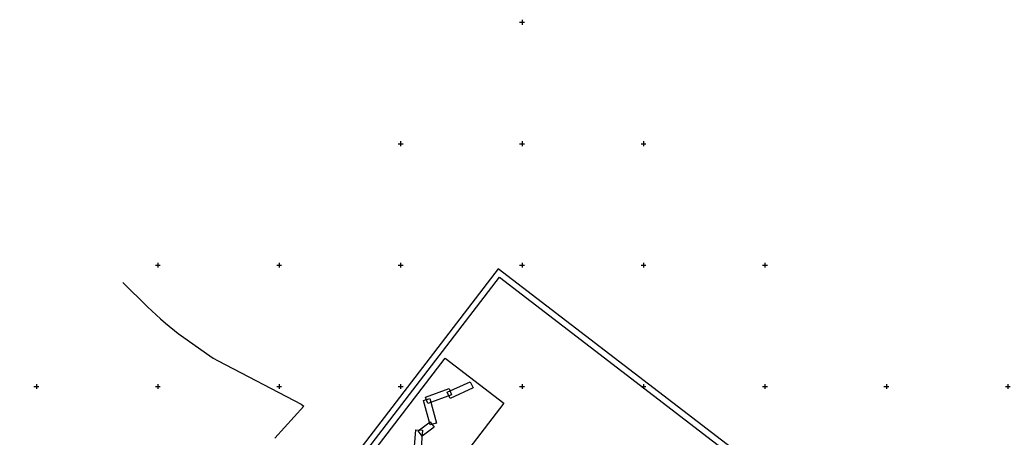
# Model space of a CAD drawing. Extents: x -866402 to -860377, y -1041908 to -1038598.
# Drawn here: x -862614 to -861798, y -1039042 to -1038698 of the extents above; entities that cross this region are included whole.
import ezdxf

# ---------------------------------------------------------------- set-up
doc = ezdxf.new("R2010")
doc.units = 0
for name, color, linetype in [('Vrstva 1', 7, 'Continuous'), ('Vrstva 21', 7, 'Continuous'), ('Vrstva 5', 7, 'Continuous')]:
    doc.layers.add(name, color=color, linetype=linetype)

msp = doc.modelspace()

# ---------------------------------------------------------------- linework, layer by layer
at = {"layer": 'Vrstva 1'}
msp.add_line((-862381.95, -1039014.62), (-862379.6, -1039016.23), dxfattribs=at)
for points in [[(-862750.99, -1040083.46), (-861983.98, -1039083.83), (-862219.6, -1038903.04), (-862986.61, -1039902.67)], [(-862979.6, -1039901.75), (-862218.68, -1038910.05), (-861990.99, -1039084.75), (-862751.92, -1040076.45)]]:
    msp.add_lwpolyline(points, close=True, dxfattribs=at)
msp.add_lwpolyline([(-862528.9, -1038914.39), (-862508.51, -1038934.37), (-862497.7, -1038944.28), (-862493.77, -1038947.88), (-862483.18, -1038956.23), (-862457.21, -1038974.83), (-862454.52, -1038976.76), (-862450.19, -1038978.76), (-862381.95, -1039014.62), (-862379.6, -1039016.23), (-862403.48, -1039042.63)], dxfattribs=at)
at = {"layer": 'Vrstva 21'}
for points in [[(-862287.99, -1039108.95), (-862336.47, -1039071.76), (-862263.42, -1038976.56), (-862214.94, -1039013.75)], [(-862259.22, -1039009.82), (-862261.57, -1039004.75), (-862242.66, -1038995.98), (-862240.31, -1039001.05)], [(-862277.71, -1039013.88), (-862279.56, -1039008.62), (-862259.91, -1039001.67), (-862258.05, -1039006.93)], [(-862270.42, -1039030.04), (-862275.81, -1039031.48), (-862281.21, -1039011.35), (-862275.82, -1039009.9)], [(-862282.35, -1039040.82), (-862285.67, -1039036.34), (-862275.73, -1039028.96), (-862272.4, -1039033.44)], [(-862283.63, -1039056.77), (-862289.19, -1039056.31), (-862287.47, -1039035.53), (-862281.91, -1039035.99)]]:
    msp.add_lwpolyline(points, close=True, dxfattribs=at)
at = {"layer": 'Vrstva 5'}
for p, q in [((-862202, -1038700), (-862198, -1038700)), ((-862200, -1038698), (-862200, -1038702)), ((-862302, -1038800), (-862298, -1038800)), ((-862300, -1038798), (-862300, -1038802)), ((-862202, -1038800), (-862198, -1038800)), ((-862200, -1038798), (-862200, -1038802)), ((-862102, -1038800), (-862098, -1038800)), ((-862100, -1038798), (-862100, -1038802)), ((-862502, -1038900), (-862498, -1038900)), ((-862500, -1038898), (-862500, -1038902)), ((-862402, -1038900), (-862398, -1038900)), ((-862400, -1038898), (-862400, -1038902)), ((-862302, -1038900), (-862298, -1038900)), ((-862300, -1038898), (-862300, -1038902)), ((-862202, -1038900), (-862198, -1038900)), ((-862200, -1038898), (-862200, -1038902)), ((-862102, -1038900), (-862098, -1038900)), ((-862100, -1038898), (-862100, -1038902)), ((-862002, -1038900), (-861998, -1038900)), ((-862000, -1038898), (-862000, -1038902)), ((-862600, -1038998), (-862600, -1039002)), ((-862500, -1038998), (-862500, -1039002)), ((-862400, -1038998), (-862400, -1039002)), ((-862300, -1038998), (-862300, -1039002)), ((-862200, -1038998), (-862200, -1039002)), ((-862100, -1038998), (-862100, -1039002)), ((-862000, -1038998), (-862000, -1039002)), ((-861900, -1038998), (-861900, -1039002)), ((-861800, -1038998), (-861800, -1039002)), ((-862602, -1039000), (-862598, -1039000)), ((-862502, -1039000), (-862498, -1039000)), ((-862402, -1039000), (-862398, -1039000)), ((-862302, -1039000), (-862298, -1039000)), ((-862202, -1039000), (-862198, -1039000)), ((-862102, -1039000), (-862098, -1039000)), ((-862002, -1039000), (-861998, -1039000)), ((-861902, -1039000), (-861898, -1039000)), ((-861802, -1039000), (-861798, -1039000))]:
    msp.add_line(p, q, dxfattribs=at)

doc.saveas('drawing.dxf')
